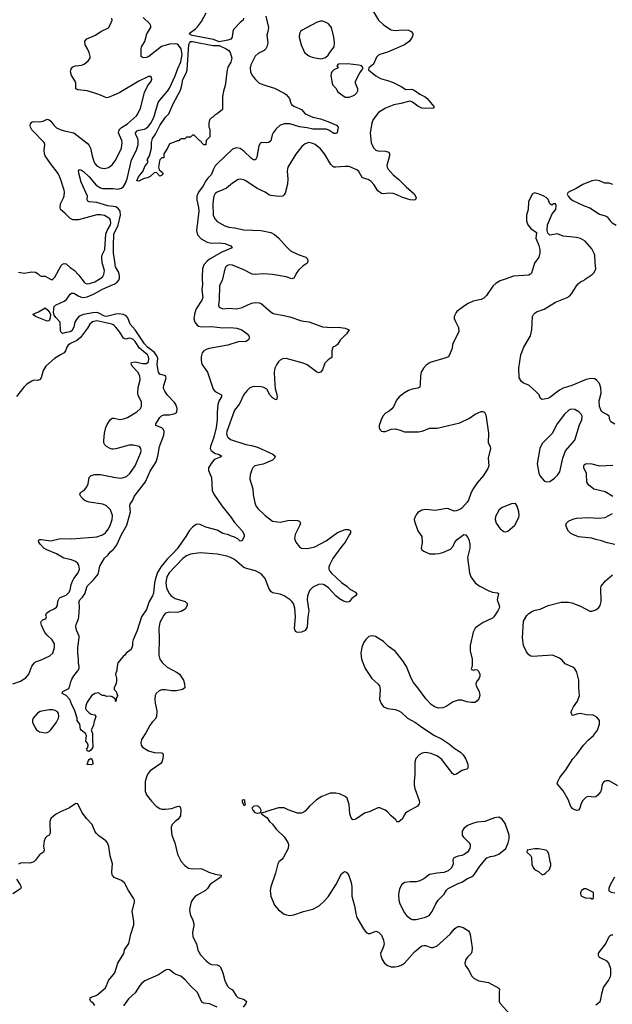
# Model space of a CAD drawing. Header units: inches. Extents: x 1771504 to 1971212, y 471788 to 643615.
# Tile 262 of 587: x 1829023 to 1835224, y 592420 to 602713. Entities that reach past the tile are written whole.
import ezdxf

# ---------------------------------------------------------------- set-up
doc = ezdxf.new("R2010")
doc.units = ezdxf.units.IN
doc.header["$MEASUREMENT"] = 0
for name, color, linetype in [('B8529', 7, 'Continuous'), ('B8539', 7, 'Continuous'), ('B8620', 7, 'Continuous'), ('B8630', 7, 'Continuous')]:
    doc.layers.add(name, color=color, linetype=linetype)

msp = doc.modelspace()

# ---------------------------------------------------------------- linework, layer by layer
at = {"layer": 'B8529', "color": 5}
for points, elevation in [([(1829346, 600000), (1829350, 599997), (1829370, 599999), (1829371, 600000)], 480), ([(1829674, 600000), (1829697, 599970), (1829710, 599959), (1829730, 599952), (1829754, 599954), (1829810, 599973), (1829856, 600000)], 480), ([(1830000, 599629), (1829930, 599612), (1829910, 599614), (1829850, 599646), (1829830, 599651), (1829790, 599649), (1829690, 599632), (1829647, 599613), (1829624, 599590), (1829601, 599550), (1829590, 599499), (1829570, 599459), (1829551, 599449), (1829510, 599445), (1829470, 599433), (1829455, 599450), (1829450, 599469), (1829445, 599550), (1829400, 599600), (1829384, 599624), (1829378, 599650), (1829379, 599690), (1829385, 599715), (1829397, 599730), (1829490, 599770), (1829512, 599788), (1829550, 599844), (1829565, 599855), (1829590, 599856), (1829643, 599823), (1829670, 599813), (1829690, 599809), (1829730, 599815), (1829796, 599844), (1829890, 599897), (1830000, 599944)], 460), ([(1830000, 599523), (1829989, 599529), (1829830, 599564), (1829786, 599554), (1829757, 599530), (1829733, 599487), (1829659, 599390), (1829620, 599360), (1829555, 599330), (1829530, 599312), (1829515, 599290), (1829503, 599250), (1829490, 599231), (1829450, 599211), (1829387, 599170), (1829296, 599090), (1829270, 599045), (1829249, 598970), (1829231, 598949), (1829210, 598943), (1829170, 598944), (1829150, 598936), (1829098, 598902), (1829067, 598873), (1828990, 598774)], 480), ([(1830000, 598225), (1829990, 598225), (1829970, 598230), (1829933, 598250), (1829915, 598270), (1829905, 598290), (1829903, 598310), (1829910, 598390), (1829925, 598450), (1829939, 598481), (1829970, 598531), (1829992, 598548), (1830000, 598548)], 480), ([(1828950, 595771), (1829030, 595798), (1829088, 595832), (1829118, 595870), (1829150, 595954), (1829173, 595987), (1829190, 596000), (1829241, 596019), (1829337, 596063), (1829370, 596091), (1829387, 596150), (1829386, 596190), (1829363, 596230), (1829310, 596278), (1829288, 596308), (1829250, 596383), (1829246, 596410), (1829250, 596426), (1829270, 596443), (1829298, 596450), (1829303, 596470), (1829298, 596490), (1829304, 596510), (1829332, 596530), (1829385, 596555), (1829407, 596573), (1829418, 596590), (1829424, 596636), (1829437, 596663), (1829448, 596672), (1829510, 596699), (1829536, 596724), (1829550, 596750), (1829562, 596810), (1829575, 596845), (1829589, 596871), (1829636, 596930), (1829648, 596970), (1829642, 597010), (1829630, 597030), (1829608, 597048), (1829567, 597067), (1829485, 597085), (1829410, 597128), (1829306, 597170), (1829277, 597190), (1829236, 597230), (1829224, 597250), (1829219, 597270), (1829230, 597278), (1829250, 597280), (1829350, 597264), (1829450, 597290), (1829570, 597285), (1829830, 597308), (1829890, 597328), (1829920, 597350), (1829950, 597388), (1829970, 597425), (1829991, 597490), (1829993, 597530), (1829974, 597590), (1829932, 597632), (1829893, 597650), (1829750, 597668), (1829710, 597684), (1829690, 597699), (1829664, 597730), (1829654, 597750), (1829661, 597770), (1829700, 597800), (1829726, 597830), (1829739, 597861), (1829751, 597929), (1829770, 597950), (1829810, 597959), (1829870, 597960), (1829990, 597933), (1830000, 597932)], 480), ([(1830000, 595628), (1829990, 595635), (1829970, 595642), (1829930, 595638), (1829910, 595648), (1829890, 595648), (1829870, 595658), (1829850, 595675), (1829810, 595669), (1829775, 595645), (1829730, 595578), (1829717, 595543), (1829711, 595511), (1829718, 595498), (1829750, 595467), (1829770, 595455), (1829810, 595445), (1829819, 595430), (1829802, 595378), (1829793, 595327), (1829772, 595290), (1829785, 595250), (1829784, 595170), (1829790, 595130), (1829787, 595110), (1829770, 595079), (1829750, 595062), (1829730, 595069), (1829727, 595090), (1829736, 595104), (1829741, 595130), (1829734, 595150), (1829714, 595170), (1829721, 595230), (1829712, 595252), (1829666, 595286), (1829658, 595298), (1829653, 595350), (1829626, 595386), (1829625, 595410), (1829598, 595498), (1829570, 595550), (1829547, 595607), (1829508, 595648), (1829468, 595670), (1829475, 595690), (1829537, 595723), (1829549, 595750), (1829557, 595790), (1829570, 595821), (1829590, 595855), (1829633, 595907), (1829645, 595930), (1829647, 595950), (1829637, 595990), (1829640, 596030), (1829633, 596090), (1829633, 596150), (1829646, 596250), (1829644, 596270), (1829618, 596330), (1829612, 596370), (1829614, 596390), (1829640, 596450), (1829643, 596470), (1829650, 596570), (1829644, 596630), (1829652, 596650), (1829682, 596678), (1829705, 596710), (1829730, 596790), (1829799, 596861), (1829843, 596917), (1829853, 596947), (1829861, 596999), (1829910, 597085), (1829946, 597114), (1829975, 597150), (1830000, 597174)], 460), ([(1830000, 593760), (1829992, 593770), (1829989, 593809), (1829995, 593890), (1829970, 593972), (1829957, 594070), (1829942, 594110), (1829924, 594130), (1829850, 594182), (1829823, 594210), (1829809, 594230), (1829780, 594300), (1829723, 594363), (1829673, 594430), (1829630, 594515), (1829610, 594520), (1829545, 594475), (1829450, 594434), (1829397, 594403), (1829350, 594361), (1829338, 594330), (1829337, 594310), (1829342, 594210), (1829332, 594190), (1829310, 594177), (1829290, 594156), (1829278, 594130), (1829273, 594073), (1829280, 594030), (1829273, 594010), (1829230, 593983), (1829190, 593927), (1829170, 593908), (1829130, 593896), (1829050, 593900), (1829030, 593896), (1829010, 593886)], 480), ([(1828989, 593729), (1829029, 593670), (1829037, 593650), (1829033, 593627), (1828950, 593574)], 480), ([(1829810, 592409), (1829797, 592430), (1829769, 592450), (1829756, 592470), (1829764, 592490), (1829830, 592516), (1829918, 592590), (1829932, 592612), (1829952, 592670), (1830000, 592729)], 480)]:
    msp.add_lwpolyline(points, dxfattribs=dict(at, elevation=elevation))
for points, elevation in [([(1829310, 599562), (1829189, 599610), (1829162, 599630), (1829164, 599636), (1829220, 599660), (1829290, 599700), (1829318, 599678), (1829337, 599650), (1829344, 599630), (1829343, 599597), (1829330, 599564)], 460), ([(1829330, 595500), (1829239, 595481), (1829210, 595465), (1829165, 595410), (1829158, 595390), (1829158, 595370), (1829184, 595310), (1829199, 595290), (1829230, 595270), (1829250, 595264), (1829290, 595259), (1829310, 595263), (1829330, 595272), (1829350, 595290), (1829409, 595370), (1829429, 595410), (1829434, 595434), (1829430, 595461), (1829418, 595478), (1829393, 595493), (1829370, 595499)], 480), ([(1829770, 594923), (1829728, 594928), (1829743, 594970), (1829750, 594981), (1829770, 594994), (1829786, 594970), (1829790, 594929)], 460)]:
    msp.add_lwpolyline(points, close=True, dxfattribs=dict(at, elevation=elevation))
at = {"layer": 'B8539', "color": 5}
for points, elevation in [([(1830933, 600000), (1830935, 599950), (1830930, 599890), (1830938, 599810), (1830930, 599780), (1830871, 599690), (1830855, 599650), (1830846, 599590), (1830854, 599550), (1830879, 599519), (1830895, 599510), (1830924, 599504), (1831030, 599505), (1831150, 599492), (1831230, 599497), (1831295, 599490), (1831348, 599470), (1831403, 599430), (1831421, 599410), (1831425, 599390), (1831422, 599370), (1831392, 599350), (1831310, 599344), (1831201, 599310), (1831005, 599275), (1830974, 599266), (1830950, 599250), (1830933, 599230), (1830922, 599190), (1830923, 599150), (1830930, 599113), (1830988, 599028), (1831048, 598850), (1831070, 598827), (1831134, 598790), (1831136, 598776), (1831136, 598770), (1831109, 598731), (1831096, 598690), (1831088, 598610), (1831090, 598530), (1831078, 598450), (1831055, 598350), (1831018, 598250), (1831017, 598230), (1831027, 598210), (1831039, 598199), (1831070, 598180), (1831104, 598170), (1831137, 598150), (1831121, 598139), (1831070, 598120), (1831053, 598107), (1831026, 598074), (1831000, 598030), (1831000, 598000), (1831031, 597929), (1831036, 597790), (1831053, 597753), (1831138, 597630), (1831235, 597510), (1831270, 597457), (1831351, 597370), (1831372, 597332), (1831373, 597307), (1831350, 597268), (1831330, 597262), (1831305, 597285), (1831270, 597305), (1831230, 597317), (1831209, 597329), (1831150, 597342), (1831090, 597378), (1830970, 597410), (1830910, 597436), (1830890, 597441), (1830870, 597436), (1830830, 597407), (1830795, 597370), (1830760, 597310), (1830670, 597182), (1830630, 597136), (1830566, 597074), (1830504, 596996), (1830466, 596934), (1830443, 596870), (1830433, 596827), (1830422, 596718), (1830414, 596690), (1830379, 596630), (1830351, 596549), (1830297, 596470), (1830253, 596327), (1830210, 596230), (1830204, 596204), (1830203, 596170), (1830191, 596130), (1830138, 596090), (1830125, 596070), (1830105, 596055), (1830051, 595990), (1830038, 595930), (1830038, 595910), (1830026, 595870), (1830035, 595830), (1830036, 595790), (1830030, 595766), (1830012, 595730), (1830012, 595710), (1830031, 595691), (1830041, 595670), (1830045, 595650), (1830032, 595610), (1830030, 595586), (1830026, 595590), (1830026, 595610), (1830000, 595628)], 460), ([(1830000, 599944), (1830010, 599948), (1830042, 599970), (1830059, 599990), (1830063, 600000)], 460), ([(1831144, 600000), (1831141, 599990), (1831115, 599930), (1831112, 599790), (1831103, 599730), (1831110, 599708), (1831150, 599692), (1831210, 599697), (1831290, 599692), (1831350, 599706), (1831450, 599750), (1831490, 599758), (1831530, 599755), (1831550, 599746), (1831630, 599678), (1831670, 599647), (1831690, 599637), (1831770, 599626), (1831850, 599608), (1831970, 599564), (1832050, 599556), (1832096, 599536), (1832190, 599504), (1832290, 599495), (1832358, 599498), (1832430, 599490), (1832471, 599470), (1832444, 599430), (1832377, 599363), (1832350, 599319), (1832330, 599303), (1832301, 599290), (1832290, 599250), (1832290, 599190), (1832281, 599179), (1832250, 599159), (1832216, 599124), (1832190, 599052), (1832170, 599027), (1832150, 599021), (1832130, 599031), (1832030, 599107), (1831990, 599123), (1831810, 599170), (1831773, 599167), (1831750, 599154), (1831730, 599136), (1831710, 599107), (1831694, 599070), (1831686, 599030), (1831688, 598952), (1831696, 598856), (1831711, 598809), (1831717, 598770), (1831710, 598741), (1831690, 598745), (1831670, 598759), (1831642, 598790), (1831610, 598850), (1831579, 598870), (1831550, 598877), (1831470, 598880), (1831430, 598866), (1831402, 598838), (1831370, 598794), (1831323, 598697), (1831271, 598630), (1831190, 598410), (1831187, 598387), (1831189, 598369), (1831200, 598350), (1831230, 598326), (1831390, 598272), (1831450, 598262), (1831510, 598244), (1831671, 598170), (1831695, 598150), (1831690, 598130), (1831670, 598110), (1831570, 598067), (1831484, 598050), (1831462, 598030), (1831452, 598008), (1831435, 597955), (1831432, 597910), (1831461, 597810), (1831465, 597750), (1831482, 597662), (1831494, 597630), (1831519, 597599), (1831590, 597529), (1831670, 597470), (1831750, 597459), (1831830, 597477), (1831890, 597483), (1831930, 597478), (1831951, 597470), (1831962, 597450), (1831956, 597430), (1831907, 597330), (1831898, 597290), (1831913, 597250), (1831950, 597203), (1831970, 597190), (1832030, 597184), (1832110, 597204), (1832230, 597267), (1832350, 597352), (1832430, 597384), (1832464, 597384), (1832478, 597378), (1832483, 597370), (1832483, 597350), (1832474, 597330), (1832430, 597250), (1832383, 597197), (1832300, 597080), (1832263, 597010), (1832257, 596990), (1832258, 596970), (1832268, 596950), (1832287, 596927), (1832390, 596830), (1832445, 596790), (1832479, 596759), (1832536, 596730), (1832551, 596709), (1832538, 596690), (1832497, 596663), (1832470, 596629), (1832450, 596624), (1832410, 596634), (1832370, 596658), (1832330, 596690), (1832254, 596774), (1832210, 596806), (1832190, 596812), (1832151, 596809), (1832090, 596782), (1832054, 596746), (1832033, 596687), (1832030, 596650), (1832048, 596532), (1832037, 596470), (1832030, 596363), (1832010, 596329), (1831970, 596309), (1831930, 596306), (1831910, 596317), (1831897, 596350), (1831910, 596470), (1831901, 596561), (1831887, 596610), (1831872, 596632), (1831853, 596650), (1831790, 596691), (1831750, 596707), (1831670, 596721), (1831650, 596736), (1831629, 596769), (1831592, 596872), (1831550, 596921), (1831490, 596952), (1831395, 596975), (1831370, 596985), (1831270, 597070), (1831230, 597091), (1831190, 597105), (1831090, 597125), (1830910, 597140), (1830810, 597126), (1830767, 597110), (1830730, 597079), (1830586, 596930), (1830563, 596890), (1830551, 596830), (1830561, 596770), (1830590, 596713), (1830607, 596690), (1830650, 596664), (1830755, 596630), (1830774, 596610), (1830777, 596590), (1830753, 596550), (1830713, 596527), (1830670, 596516), (1830590, 596519), (1830550, 596508), (1830530, 596490), (1830490, 596412), (1830479, 596350), (1830482, 596250), (1830479, 596070), (1830488, 596030), (1830513, 595993), (1830565, 595945), (1830670, 595890), (1830695, 595870), (1830736, 595810), (1830748, 595770), (1830751, 595730), (1830726, 595710), (1830662, 595698), (1830610, 595697), (1830550, 595708), (1830510, 595708), (1830482, 595698), (1830452, 595670), (1830442, 595650), (1830437, 595610), (1830440, 595570), (1830457, 595490), (1830455, 595425), (1830440, 595400), (1830409, 595370), (1830384, 595336), (1830343, 595257), (1830299, 595190), (1830291, 595150), (1830293, 595130), (1830307, 595110), (1830371, 595070), (1830430, 595052), (1830510, 595050), (1830522, 595042), (1830525, 595025), (1830520, 594990), (1830510, 594953), (1830501, 594939), (1830390, 594860), (1830366, 594834), (1830352, 594810), (1830337, 594750), (1830335, 594650), (1830350, 594609), (1830403, 594543), (1830450, 594493), (1830488, 594468), (1830510, 594460), (1830550, 594459), (1830612, 594468), (1830670, 594488), (1830690, 594490), (1830703, 594483), (1830708, 594450), (1830704, 594390), (1830683, 594357), (1830649, 594331), (1830619, 594301), (1830607, 594273), (1830607, 594253), (1830616, 594190), (1830646, 594110), (1830673, 593990), (1830713, 593913), (1830750, 593870), (1830790, 593845), (1830830, 593837), (1830910, 593839), (1830930, 593836), (1831002, 593802), (1831070, 593781), (1831131, 593770), (1831127, 593750), (1831032, 593688), (1831011, 593670), (1830987, 593630), (1830967, 593610), (1830880, 593560), (1830857, 593543), (1830838, 593522), (1830818, 593490), (1830802, 593430), (1830800, 593400), (1830810, 593350), (1830830, 593310), (1830844, 593264), (1830845, 593245), (1830832, 593170), (1830835, 593130), (1830844, 593104), (1830872, 593052), (1830887, 592987), (1830916, 592936), (1830974, 592874), (1831010, 592846), (1831030, 592838), (1831090, 592833), (1831110, 592824), (1831124, 592810), (1831150, 592750), (1831168, 592668), (1831196, 592610), (1831218, 592590), (1831251, 592571), (1831287, 592510), (1831306, 592490), (1831372, 592470), (1831398, 592450), (1831391, 592430), (1831361, 592390)], 480), ([(1834101, 600000), (1834050, 599982), (1834010, 599958), (1833974, 599926), (1833907, 599830), (1833879, 599801), (1833850, 599787), (1833769, 599771), (1833714, 599746), (1833677, 599723), (1833598, 599662), (1833589, 599651), (1833570, 599610), (1833570, 599590), (1833585, 599550), (1833614, 599494), (1833617, 599450), (1833554, 599330), (1833543, 599270), (1833517, 599203), (1833506, 599190), (1833483, 599177), (1833317, 599130), (1833277, 599103), (1833248, 599072), (1833225, 599030), (1833217, 598990), (1833215, 598905), (1833209, 598871), (1833190, 598860), (1833130, 598851), (1833090, 598837), (1833050, 598813), (1832994, 598770), (1832965, 598735), (1832933, 598667), (1832916, 598644), (1832890, 598621), (1832850, 598600), (1832823, 598570), (1832804, 598530), (1832785, 598470), (1832784, 598450), (1832791, 598430), (1832810, 598411), (1832827, 598407), (1832850, 598410), (1832910, 598433), (1832950, 598436), (1833004, 598424), (1833050, 598404), (1833195, 598405), (1833245, 598415), (1833310, 598443), (1833390, 598442), (1833630, 598500), (1833730, 598549), (1833790, 598590), (1833850, 598618), (1833870, 598619), (1833885, 598610), (1833901, 598581), (1833927, 598390), (1833924, 598290), (1833945, 598250), (1833950, 598230), (1833926, 598130), (1833930, 598049), (1833920, 598020), (1833876, 597950), (1833808, 597872), (1833767, 597810), (1833746, 597770), (1833718, 597690), (1833706, 597670), (1833650, 597608), (1833630, 597594), (1833590, 597578), (1833570, 597577), (1833510, 597599), (1833490, 597602), (1833370, 597584), (1833270, 597593), (1833230, 597586), (1833190, 597560), (1833170, 597536), (1833156, 597510), (1833152, 597490), (1833154, 597470), (1833188, 597370), (1833230, 597310), (1833234, 597246), (1833225, 597190), (1833230, 597172), (1833250, 597157), (1833310, 597131), (1833370, 597128), (1833410, 597133), (1833450, 597145), (1833530, 597180), (1833560, 597210), (1833575, 597250), (1833599, 597281), (1833670, 597331), (1833690, 597327), (1833710, 597303), (1833721, 597281), (1833733, 597230), (1833733, 597190), (1833710, 597090), (1833728, 596930), (1833742, 596890), (1833790, 596827), (1833830, 596794), (1833930, 596742), (1833970, 596728), (1834022, 596722), (1834034, 596714), (1834020, 596650), (1834040, 596590), (1834042, 596570), (1834027, 596533), (1833984, 596470), (1833970, 596458), (1833873, 596410), (1833810, 596371), (1833790, 596352), (1833768, 596310), (1833735, 596170), (1833736, 596116), (1833756, 596030), (1833757, 595963), (1833755, 595945), (1833748, 595930), (1833750, 595922), (1833770, 595912), (1833790, 595921), (1833810, 595916), (1833823, 595903), (1833839, 595870), (1833839, 595850), (1833831, 595830), (1833802, 595790), (1833796, 595770), (1833800, 595750), (1833830, 595690), (1833836, 595650), (1833826, 595614), (1833810, 595592), (1833790, 595577), (1833750, 595574), (1833702, 595582), (1833650, 595600), (1833610, 595601), (1833559, 595581), (1833485, 595535), (1833450, 595520), (1833410, 595516), (1833370, 595527), (1833330, 595555), (1833276, 595610), (1833190, 595730), (1833144, 595784), (1833119, 595830), (1833070, 595950), (1833032, 596010), (1832970, 596090), (1832950, 596111), (1832881, 596161), (1832830, 596213), (1832745, 596265), (1832710, 596273), (1832676, 596264), (1832645, 596235), (1832622, 596198), (1832603, 596150), (1832592, 596092), (1832600, 596030), (1832637, 595930), (1832706, 595826), (1832770, 595770), (1832788, 595748), (1832795, 595710), (1832788, 595608), (1832804, 595564), (1832830, 595531), (1832874, 595514), (1832950, 595502), (1832991, 595490), (1833014, 595474), (1833082, 595410), (1833166, 595366), (1833241, 595310), (1833362, 595230), (1833436, 595196), (1833521, 595141), (1833570, 595098), (1833635, 595055), (1833663, 595030), (1833690, 594983), (1833712, 594930), (1833712, 594888), (1833701, 594879), (1833650, 594866), (1833595, 594825), (1833570, 594819), (1833550, 594832), (1833439, 594979), (1833395, 595015), (1833330, 595042), (1833270, 595052), (1833233, 595047), (1833202, 595030), (1833169, 594991), (1833156, 594950), (1833156, 594824), (1833152, 594750), (1833152, 594710), (1833158, 594678), (1833202, 594550), (1833207, 594530), (1833203, 594517), (1833185, 594490), (1833083, 594437), (1833060, 594420), (1833041, 594390), (1833030, 594358), (1832990, 594328), (1832970, 594328), (1832958, 594350), (1832910, 594389), (1832870, 594433), (1832847, 594450), (1832790, 594474), (1832770, 594473), (1832690, 594435), (1832630, 594418), (1832550, 594364), (1832530, 594353), (1832510, 594350), (1832490, 594369), (1832477, 594410), (1832469, 594510), (1832450, 594575), (1832430, 594594), (1832370, 594621), (1832330, 594627), (1832270, 594626), (1832186, 594594), (1832130, 594557), (1832057, 594490), (1832010, 594440), (1831990, 594425), (1831970, 594418), (1831930, 594419), (1831832, 594452), (1831790, 594473), (1831730, 594473), (1831604, 594436), (1831592, 594428), (1831573, 594427), (1831558, 594422), (1831554, 594410), (1831611, 594371), (1831638, 594330), (1831670, 594305), (1831707, 594250), (1831790, 594171), (1831830, 594111), (1831836, 594090), (1831832, 594048), (1831780, 593950), (1831766, 593934), (1831734, 593910), (1831723, 593890), (1831701, 593790), (1831652, 593650), (1831644, 593610), (1831652, 593552), (1831690, 593457), (1831730, 593408), (1831790, 593364), (1831814, 593354), (1831849, 593349), (1831890, 593354), (1831994, 593390), (1832090, 593416), (1832157, 593450), (1832210, 593497), (1832250, 593543), (1832331, 593670), (1832390, 593783), (1832410, 593803), (1832430, 593807), (1832450, 593796), (1832468, 593768), (1832492, 593692), (1832497, 593650), (1832500, 593550), (1832526, 593450), (1832539, 593370), (1832550, 593328), (1832619, 593210), (1832650, 593170), (1832670, 593161), (1832690, 593161), (1832750, 593184), (1832776, 593176), (1832810, 593142), (1832831, 593090), (1832835, 593050), (1832827, 593013), (1832799, 592950), (1832801, 592930), (1832815, 592890), (1832839, 592850), (1832870, 592825), (1832910, 592811), (1832949, 592811), (1832990, 592819), (1833030, 592836), (1833050, 592851), (1833154, 592970), (1833230, 593030), (1833250, 593036), (1833270, 593036), (1833330, 593015), (1833350, 593015), (1833390, 593032), (1833527, 593153), (1833570, 593207), (1833590, 593225), (1833610, 593233), (1833630, 593233), (1833663, 593223), (1833718, 593190), (1833731, 593171), (1833735, 593150), (1833756, 593010), (1833755, 592970), (1833747, 592950), (1833707, 592913), (1833691, 592890), (1833679, 592850), (1833683, 592830), (1833719, 592779), (1833753, 592713), (1833779, 592690), (1833826, 592666), (1833927, 592647), (1834038, 592590), (1834045, 592570), (1834041, 592550), (1834041, 592450), (1834051, 592430), (1834159, 592310)], 520), ([(1835250, 598486), (1835209, 598509), (1835196, 598530), (1835189, 598570), (1835166, 598586), (1835130, 598602), (1835110, 598618), (1835090, 598670), (1835085, 598730), (1835106, 598810), (1835105, 598865), (1835089, 598910), (1835062, 598942), (1835040, 598960), (1834998, 598962), (1834950, 598953), (1834801, 598890), (1834710, 598862), (1834670, 598842), (1834570, 598763), (1834550, 598754), (1834490, 598744), (1834473, 598753), (1834458, 598790), (1834430, 598821), (1834351, 598891), (1834295, 598915), (1834272, 598932), (1834250, 598970), (1834247, 599070), (1834265, 599210), (1834298, 599290), (1834368, 599410), (1834381, 599470), (1834390, 599610), (1834398, 599630), (1834413, 599647), (1834430, 599658), (1834510, 599688), (1834630, 599759), (1834751, 599809), (1834776, 599824), (1834801, 599850), (1834848, 599930), (1834867, 599953), (1834890, 599972), (1834928, 599992), (1834940, 600000)], 520), ([(1830000, 597174), (1830013, 597187), (1830038, 597222), (1830088, 597330), (1830144, 597430), (1830184, 597570), (1830177, 597630), (1830179, 597650), (1830207, 597690), (1830221, 597730), (1830338, 597882), (1830390, 597994), (1830452, 598090), (1830470, 598150), (1830487, 598253), (1830531, 598370), (1830535, 598410), (1830528, 598428), (1830510, 598446), (1830449, 598470), (1830447, 598490), (1830490, 598555), (1830508, 598572), (1830530, 598581), (1830590, 598583), (1830645, 598595), (1830668, 598612), (1830670, 598650), (1830656, 598690), (1830644, 598710), (1830568, 598788), (1830541, 598830), (1830533, 598850), (1830529, 598870), (1830532, 598890), (1830557, 598970), (1830550, 598990), (1830490, 599009), (1830475, 599030), (1830463, 599110), (1830467, 599170), (1830459, 599199), (1830433, 599233), (1830362, 599290), (1830330, 599325), (1830232, 599472), (1830178, 599530), (1830156, 599596), (1830139, 599619), (1830110, 599633), (1830058, 599638), (1830030, 599636), (1830000, 599629)], 460), ([(1830000, 598548), (1830010, 598548), (1830070, 598533), (1830110, 598540), (1830150, 598554), (1830250, 598615), (1830286, 598650), (1830297, 598670), (1830299, 598719), (1830263, 598783), (1830258, 598810), (1830264, 598870), (1830285, 598950), (1830281, 598990), (1830258, 599030), (1830200, 599090), (1830190, 599114), (1830194, 599130), (1830230, 599138), (1830310, 599118), (1830350, 599119), (1830370, 599135), (1830375, 599170), (1830371, 599190), (1830359, 599210), (1830278, 599278), (1830230, 599348), (1830210, 599369), (1830190, 599381), (1830170, 599383), (1830130, 599373), (1830110, 599383), (1830070, 599447), (1830030, 599498), (1830010, 599518), (1830000, 599523)], 480), ([(1830000, 597932), (1830082, 597922), (1830110, 597926), (1830141, 597939), (1830175, 597970), (1830230, 598048), (1830291, 598190), (1830295, 598210), (1830292, 598230), (1830276, 598250), (1830210, 598267), (1830170, 598267), (1830030, 598226), (1830000, 598225)], 480), ([(1835230, 597730), (1835150, 597776), (1835030, 597807), (1834973, 597850), (1834957, 597877), (1834952, 597970), (1834926, 598030), (1834924, 598050), (1834930, 598061), (1834944, 598070), (1834967, 598073), (1835010, 598069), (1835090, 598048), (1835230, 598056)], 520), ([(1835250, 597228), (1835170, 597246), (1835110, 597267), (1835050, 597280), (1835010, 597294), (1834870, 597307), (1834809, 597330), (1834790, 597341), (1834765, 597365), (1834750, 597390), (1834738, 597430), (1834745, 597450), (1834764, 597470), (1834810, 597492), (1834850, 597504), (1834970, 597509), (1835083, 597503), (1835150, 597510), (1835227, 597550)], 520), ([(1835283, 594703), (1835190, 594756), (1835163, 594757), (1835150, 594754), (1835130, 594742), (1835115, 594710), (1835111, 594670), (1835100, 594640), (1835073, 594607), (1835050, 594589), (1835030, 594587), (1834974, 594594), (1834950, 594587), (1834913, 594547), (1834894, 594510), (1834884, 594470), (1834871, 594450), (1834850, 594447), (1834810, 594465), (1834790, 594489), (1834761, 594561), (1834711, 594651), (1834650, 594722), (1834647, 594730), (1834652, 594750), (1834674, 594790), (1834737, 594870), (1834810, 594986), (1834850, 595030), (1834922, 595130), (1834975, 595185), (1835027, 595230), (1835070, 595287), (1835091, 595350), (1835090, 595388), (1835061, 595421), (1835023, 595443), (1834950, 595445), (1834890, 595462), (1834862, 595458), (1834810, 595439), (1834804, 595444), (1834793, 595470), (1834796, 595490), (1834816, 595530), (1834860, 595590), (1834880, 595650), (1834872, 595732), (1834872, 595810), (1834853, 595893), (1834830, 595927), (1834810, 595945), (1834730, 595981), (1834698, 596018), (1834670, 596039), (1834598, 596070), (1834390, 596055), (1834370, 596060), (1834350, 596073), (1834326, 596106), (1834296, 596170), (1834285, 596250), (1834293, 596427), (1834330, 596485), (1834350, 596505), (1834388, 596530), (1834418, 596542), (1834470, 596551), (1834552, 596588), (1834690, 596624), (1834765, 596625), (1834799, 596619), (1834890, 596584), (1834990, 596531), (1835011, 596531), (1835050, 596543), (1835083, 596570), (1835098, 596590), (1835107, 596630), (1835102, 596770), (1835107, 596790), (1835154, 596846), (1835225, 596910)], 520), ([(1830000, 592729), (1830017, 592750), (1830051, 592850), (1830112, 592950), (1830121, 592990), (1830165, 593055), (1830186, 593154), (1830219, 593250), (1830219, 593290), (1830201, 593390), (1830224, 593490), (1830223, 593510), (1830215, 593530), (1830162, 593610), (1830121, 593690), (1830090, 593715), (1830010, 593746), (1830000, 593760)], 480), ([(1835246, 593750), (1835201, 593670), (1835186, 593630), (1835187, 593607), (1835211, 593591), (1835250, 593584)], 540), ([(1835050, 592416), (1835095, 592450), (1835105, 592475), (1835113, 592530), (1835130, 592595), (1835185, 592670), (1835204, 592710), (1835208, 592732), (1835207, 592790), (1835188, 592850), (1835170, 592873), (1835089, 592910), (1835078, 592930), (1835080, 592950), (1835088, 592970), (1835151, 593049), (1835190, 593128), (1835201, 593139), (1835210, 593146), (1835230, 593145)], 520), ([(1831091, 592391), (1831010, 592425), (1830950, 592431), (1830930, 592444), (1830885, 592545), (1830810, 592613), (1830756, 592676), (1830710, 592715), (1830650, 592734), (1830590, 592780), (1830570, 592784), (1830550, 592776), (1830475, 592730), (1830334, 592666), (1830300, 592640), (1830282, 592618), (1830230, 592539), (1830162, 592478), (1830110, 592405)], 480)]:
    msp.add_lwpolyline(points, dxfattribs=dict(at, elevation=elevation))
for points, elevation in [([(1834790, 598641), (1834770, 598631), (1834725, 598590), (1834647, 598490), (1834594, 598386), (1834490, 598283), (1834465, 598230), (1834439, 598070), (1834454, 597974), (1834470, 597941), (1834510, 597891), (1834530, 597881), (1834570, 597885), (1834620, 597920), (1834650, 597951), (1834673, 597987), (1834705, 598130), (1834735, 598205), (1834830, 598318), (1834882, 598478), (1834906, 598530), (1834908, 598568), (1834898, 598590), (1834875, 598615), (1834830, 598640)], 540), ([(1834210, 597654), (1834170, 597652), (1834070, 597615), (1834039, 597590), (1834001, 597519), (1833997, 597490), (1834008, 597450), (1834051, 597391), (1834090, 597364), (1834110, 597359), (1834130, 597367), (1834204, 597430), (1834244, 597510), (1834249, 597531), (1834245, 597570), (1834229, 597629)], 540), ([(1831370, 594558), (1831350, 594555), (1831350, 594534), (1831370, 594502), (1831378, 594502), (1831386, 594510), (1831378, 594530), (1831378, 594550)], 520), ([(1831510, 594494), (1831474, 594490), (1831452, 594470), (1831462, 594450), (1831485, 594425), (1831510, 594418), (1831530, 594422), (1831538, 594422), (1831546, 594430), (1831548, 594450), (1831538, 594470), (1831518, 594490)], 520), ([(1834035, 594375), (1833990, 594369), (1833890, 594332), (1833810, 594324), (1833770, 594315), (1833710, 594289), (1833670, 594257), (1833653, 594230), (1833654, 594190), (1833667, 594167), (1833725, 594110), (1833736, 594090), (1833738, 594070), (1833732, 594048), (1833709, 594011), (1833675, 593985), (1833650, 593975), (1833610, 593969), (1833566, 593950), (1833556, 593930), (1833559, 593890), (1833553, 593867), (1833538, 593842), (1833506, 593814), (1833461, 593799), (1833390, 593793), (1833310, 593777), (1833250, 593732), (1833210, 593712), (1833170, 593701), (1833110, 593701), (1833050, 593694), (1833018, 593670), (1832997, 593623), (1832988, 593572), (1832990, 593510), (1833001, 593470), (1833050, 593375), (1833071, 593350), (1833115, 593315), (1833130, 593308), (1833170, 593307), (1833269, 593330), (1833306, 593350), (1833340, 593390), (1833376, 593470), (1833401, 593510), (1833464, 593570), (1833490, 593614), (1833506, 593630), (1833610, 593684), (1833650, 593697), (1833710, 593737), (1833750, 593753), (1833770, 593768), (1833789, 593790), (1833837, 593863), (1833910, 593951), (1833950, 593966), (1833990, 593971), (1834038, 593990), (1834108, 594050), (1834135, 594110), (1834144, 594150), (1834143, 594190), (1834132, 594230), (1834101, 594310), (1834070, 594355)], 540), ([(1834450, 594047), (1834410, 594045), (1834334, 594030), (1834331, 594010), (1834372, 593972), (1834378, 593958), (1834383, 593883), (1834396, 593850), (1834411, 593831), (1834452, 593810), (1834490, 593774), (1834510, 593782), (1834526, 593790), (1834568, 593830), (1834582, 593870), (1834582, 593890), (1834573, 593913), (1834559, 593990), (1834550, 594014), (1834530, 594032)], 540), ([(1834950, 593629), (1834930, 593628), (1834902, 593610), (1834892, 593590), (1834892, 593570), (1834902, 593550), (1834950, 593531), (1834992, 593532), (1835010, 593522), (1835018, 593522), (1835026, 593530), (1835026, 593590)], 540)]:
    msp.add_lwpolyline(points, close=True, dxfattribs=dict(at, elevation=elevation))
at = {"layer": 'B8620', "color": 5}
for points, elevation in [([(1830000, 601922), (1829950, 601899), (1829930, 601896), (1829870, 601926), (1829830, 601940), (1829730, 601969), (1829630, 601979), (1829610, 601990), (1829610, 602050), (1829603, 602070), (1829565, 602130), (1829554, 602170), (1829562, 602198), (1829580, 602220), (1829608, 602232), (1829670, 602238), (1829699, 602250), (1829738, 602282), (1829759, 602310), (1829761, 602330), (1829749, 602370), (1829734, 602410), (1829710, 602450), (1829704, 602490), (1829727, 602513), (1829817, 602550), (1829873, 602590), (1829952, 602628), (1829975, 602665), (1829990, 602710), (1829989, 602730)], 480), ([(1829856, 600000), (1829873, 600010), (1829893, 600030), (1829905, 600050), (1829910, 600090), (1829885, 600170), (1829882, 600230), (1829886, 600254), (1829913, 600310), (1829926, 600470), (1829940, 600510), (1829973, 600570), (1829977, 600590), (1829974, 600614), (1829965, 600630), (1829946, 600646), (1829910, 600665), (1829870, 600675), (1829830, 600673), (1829639, 600621), (1829581, 600621), (1829550, 600635), (1829497, 600690), (1829451, 600730), (1829446, 600750), (1829451, 600790), (1829482, 600850), (1829489, 600871), (1829493, 600910), (1829490, 600930), (1829450, 601050), (1829426, 601106), (1829344, 601210), (1829290, 601290), (1829282, 601310), (1829278, 601350), (1829287, 601410), (1829278, 601430), (1829150, 601561), (1829136, 601590), (1829133, 601610), (1829137, 601623), (1829150, 601642), (1829170, 601650), (1829234, 601646), (1829270, 601654), (1829310, 601673), (1829330, 601668), (1829350, 601653), (1829381, 601610), (1829410, 601584), (1829446, 601566), (1829490, 601551), (1829590, 601530), (1829730, 601423), (1829750, 601398), (1829764, 601370), (1829780, 601290), (1829800, 601230), (1829809, 601210), (1829830, 601187), (1829870, 601164), (1829910, 601158), (1829951, 601169), (1829990, 601196), (1830000, 601210)], 480), ([(1830000, 600760), (1829947, 600767), (1829830, 600801), (1829749, 600809), (1829735, 600815), (1829729, 600830), (1829733, 600870), (1829666, 601014), (1829641, 601110), (1829639, 601130), (1829650, 601146), (1829670, 601139), (1829690, 601126), (1829750, 601072), (1829825, 600985), (1829870, 600954), (1829890, 600948), (1829970, 600950), (1830000, 600947)], 460), ([(1829371, 600000), (1829390, 600023), (1829456, 600144), (1829470, 600159), (1829490, 600166), (1829510, 600160), (1829550, 600122), (1829594, 600094), (1829642, 600042), (1829674, 600000)], 480), ([(1829010, 600074), (1829070, 600065), (1829150, 600078), (1829190, 600075), (1829218, 600058), (1829236, 600036), (1829250, 600031), (1829290, 600033), (1829346, 600000)], 480)]:
    msp.add_lwpolyline(points, dxfattribs=dict(at, elevation=elevation))
at = {"layer": 'B8630', "color": 5}
for points, elevation in [([(1831366, 602730), (1831363, 602710), (1831330, 602683), (1831262, 602610), (1831252, 602590), (1831246, 602530), (1831233, 602510), (1831202, 602498), (1831110, 602483), (1831050, 602505), (1830828, 602548), (1830810, 602556), (1830795, 602570), (1830862, 602618), (1830882, 602638), (1830925, 602695), (1830975, 602785)], 440), ([(1832703, 602830), (1832778, 602710), (1832830, 602659), (1832910, 602607), (1832950, 602599), (1833030, 602607), (1833090, 602603), (1833119, 602590), (1833135, 602570), (1833138, 602550), (1833130, 602530), (1833102, 602490), (1833050, 602451), (1832870, 602374), (1832791, 602350), (1832778, 602342), (1832758, 602322), (1832725, 602250), (1832675, 602210), (1832674, 602190), (1832750, 602126), (1832798, 602098), (1832870, 602078), (1832930, 602057), (1833015, 602015), (1833063, 601983), (1833126, 601986), (1833150, 601978), (1833210, 601935), (1833267, 601907), (1833287, 601890), (1833355, 601805), (1833358, 601790), (1833353, 601787), (1833270, 601784), (1833230, 601789), (1833190, 601808), (1833132, 601852), (1833110, 601860), (1833090, 601859), (1833010, 601837), (1832937, 601823), (1832850, 601788), (1832778, 601742), (1832722, 601670), (1832709, 601630), (1832690, 601530), (1832701, 601430), (1832710, 601402), (1832730, 601369), (1832750, 601350), (1832770, 601341), (1832850, 601340), (1832887, 601327), (1832893, 601310), (1832891, 601290), (1832866, 601190), (1832869, 601170), (1832878, 601150), (1832930, 601090), (1832990, 601041), (1833066, 600966), (1833150, 600892), (1833166, 600870), (1833170, 600850), (1833165, 600835), (1833153, 600827), (1833110, 600829), (1833030, 600853), (1832970, 600883), (1832930, 600896), (1832890, 600900), (1832830, 600894), (1832810, 600896), (1832770, 600924), (1832729, 600990), (1832702, 601022), (1832670, 601043), (1832630, 601052), (1832605, 601065), (1832570, 601126), (1832550, 601143), (1832470, 601178), (1832430, 601180), (1832330, 601170), (1832310, 601171), (1832298, 601178), (1832279, 601199), (1832214, 601310), (1832170, 601363), (1832113, 601410), (1832090, 601420), (1832050, 601428), (1832010, 601414), (1831974, 601386), (1831913, 601307), (1831830, 601173), (1831822, 601130), (1831828, 601050), (1831826, 600994), (1831800, 600900), (1831790, 600881), (1831776, 600870), (1831736, 600864), (1831650, 600875), (1831630, 600882), (1831590, 600912), (1831508, 600948), (1831389, 601030), (1831370, 601040), (1831330, 601047), (1831310, 601043), (1831250, 601004), (1831187, 600953), (1831150, 600933), (1831090, 600910), (1831070, 600895), (1831056, 600870), (1831050, 600850), (1831044, 600790), (1831049, 600670), (1831066, 600630), (1831090, 600605), (1831170, 600560), (1831210, 600545), (1831270, 600539), (1831370, 600517), (1831550, 600510), (1831650, 600489), (1831690, 600467), (1831732, 600432), (1831810, 600343), (1831858, 600298), (1831938, 600258), (1832016, 600230), (1832033, 600213), (1832038, 600190), (1832030, 600167), (1831985, 600135), (1831943, 600097), (1831922, 600070), (1831890, 600013), (1831870, 600005), (1831810, 600026), (1831670, 600051), (1831570, 600058), (1831490, 600051), (1831454, 600054), (1831370, 600097), (1831250, 600146), (1831214, 600150), (1831197, 600143), (1831181, 600130), (1831169, 600110), (1831144, 600000)], 480), ([(1830000, 600947), (1830050, 600943), (1830090, 600952), (1830110, 600970), (1830130, 601005), (1830147, 601050), (1830194, 601250), (1830244, 601350), (1830264, 601410), (1830264, 601450), (1830259, 601470), (1830237, 601510), (1830236, 601530), (1830251, 601550), (1830270, 601558), (1830330, 601569), (1830343, 601577), (1830370, 601599), (1830394, 601630), (1830426, 601690), (1830473, 601847), (1830488, 601872), (1830570, 601967), (1830590, 601998), (1830650, 602126), (1830678, 602202), (1830710, 602272), (1830722, 602350), (1830712, 602410), (1830686, 602446), (1830670, 602456), (1830650, 602461), (1830590, 602457), (1830508, 602432), (1830373, 602330), (1830350, 602318), (1830314, 602314), (1830295, 602330), (1830294, 602410), (1830298, 602430), (1830334, 602486), (1830353, 602567), (1830394, 602630), (1830396, 602650), (1830384, 602670), (1830316, 602736)], 460), ([(1831597, 602750), (1831625, 602630), (1831621, 602590), (1831610, 602550), (1831618, 602470), (1831610, 602429), (1831600, 602410), (1831582, 602390), (1831519, 602361), (1831487, 602333), (1831440, 602240), (1831433, 602210), (1831438, 602170), (1831457, 602130), (1831490, 602087), (1831530, 602051), (1831610, 602021), (1831690, 601999), (1831790, 601945), (1831810, 601930), (1831845, 601890), (1831855, 601850), (1831867, 601827), (1831890, 601809), (1831970, 601773), (1832010, 601730), (1832090, 601696), (1832170, 601678), (1832248, 601650), (1832339, 601610), (1832356, 601590), (1832345, 601530), (1832330, 601523), (1832310, 601525), (1832259, 601559), (1832230, 601569), (1832090, 601569), (1832030, 601584), (1831950, 601594), (1831850, 601624), (1831795, 601625), (1831748, 601612), (1831707, 601573), (1831676, 601530), (1831666, 601510), (1831650, 601446), (1831630, 601430), (1831610, 601425), (1831551, 601429), (1831540, 601420), (1831527, 601393), (1831504, 601276), (1831492, 601248), (1831470, 601248), (1831450, 601262), (1831370, 601339), (1831330, 601367), (1831290, 601374), (1831250, 601360), (1831092, 601210), (1831070, 601184), (1831050, 601150), (1831027, 601093), (1830990, 601056), (1830971, 601030), (1830942, 600978), (1830893, 600910), (1830878, 600870), (1830876, 600830), (1830893, 600750), (1830897, 600710), (1830874, 600510), (1830884, 600464), (1830921, 600421), (1830986, 600386), (1831030, 600378), (1831110, 600382), (1831170, 600374), (1831231, 600350), (1831247, 600330), (1831137, 600283), (1831010, 600210), (1830983, 600190), (1830950, 600150), (1830937, 600110), (1830932, 600030), (1830933, 600000)], 460), ([(1830000, 601210), (1830030, 601250), (1830090, 601370), (1830096, 601430), (1830093, 601450), (1830058, 601530), (1830063, 601557), (1830070, 601570), (1830090, 601587), (1830150, 601623), (1830244, 601710), (1830258, 601730), (1830286, 601790), (1830328, 601952), (1830361, 602019), (1830399, 602070), (1830406, 602090), (1830401, 602110), (1830390, 602121), (1830370, 602118), (1830270, 602071), (1830070, 601953), (1830000, 601922)], 480), ([(1835230, 600990), (1835190, 601005), (1835146, 601006), (1835088, 601030), (1835050, 601035), (1835010, 601030), (1834915, 600990), (1834847, 600950), (1834765, 600910), (1834758, 600902), (1834751, 600890), (1834761, 600870), (1834783, 600843), (1834810, 600822), (1834930, 600767), (1834990, 600745), (1835090, 600679), (1835150, 600664), (1835170, 600651), (1835201, 600610), (1835223, 600590), (1835265, 600565)], 520), ([(1834940, 600000), (1835014, 600050), (1835033, 600070), (1835052, 600110), (1835044, 600170), (1835040, 600250), (1835035, 600270), (1835010, 600318), (1834938, 600398), (1834890, 600427), (1834850, 600438), (1834710, 600449), (1834650, 600474), (1834570, 600461), (1834550, 600481), (1834541, 600510), (1834546, 600570), (1834595, 600685), (1834633, 600730), (1834637, 600770), (1834630, 600788), (1834610, 600788), (1834590, 600775), (1834570, 600789), (1834552, 600832), (1834533, 600853), (1834506, 600870), (1834459, 600890), (1834410, 600902), (1834384, 600890), (1834348, 600810), (1834344, 600730), (1834325, 600670), (1834326, 600610), (1834340, 600570), (1834370, 600531), (1834431, 600490), (1834423, 600430), (1834454, 600354), (1834466, 600310), (1834465, 600275), (1834455, 600230), (1834410, 600169), (1834378, 600062), (1834368, 600052), (1834350, 600043), (1834190, 600032), (1834101, 600000)], 520), ([(1830063, 600000), (1830067, 600010), (1830067, 600033), (1830059, 600070), (1830027, 600130), (1830021, 600150), (1830019, 600190), (1830005, 600270), (1830003, 600350), (1830009, 600470), (1830053, 600567), (1830078, 600670), (1830075, 600710), (1830057, 600737), (1830030, 600756), (1830000, 600760)], 460)]:
    msp.add_lwpolyline(points, dxfattribs=dict(at, elevation=elevation))
for points, elevation in [([(1832190, 602698), (1832170, 602698), (1832130, 602683), (1831977, 602603), (1831963, 602590), (1831952, 602570), (1831949, 602530), (1831968, 602450), (1832002, 602370), (1832050, 602337), (1832082, 602322), (1832170, 602303), (1832190, 602307), (1832223, 602317), (1832250, 602341), (1832267, 602370), (1832315, 602430), (1832318, 602470), (1832311, 602530), (1832287, 602630), (1832253, 602670), (1832230, 602685)], 480), ([(1831045, 602445), (1831110, 602445), (1831184, 602410), (1831210, 602390), (1831224, 602370), (1831244, 602310), (1831233, 602270), (1831202, 602218), (1831193, 602190), (1831174, 602026), (1831154, 601966), (1831144, 601910), (1831145, 601775), (1831090, 601728), (1831070, 601718), (1831045, 601695), (1831030, 601688), (1831010, 601666), (1831002, 601630), (1831002, 601590), (1831011, 601570), (1831011, 601490), (1830974, 601450), (1830970, 601406), (1830950, 601406), (1830926, 601430), (1830922, 601442), (1830907, 601447), (1830850, 601506), (1830830, 601506), (1830810, 601486), (1830770, 601486), (1830750, 601468), (1830713, 601467), (1830698, 601462), (1830690, 601446), (1830670, 601446), (1830632, 601428), (1830590, 601415), (1830571, 601370), (1830531, 601310), (1830531, 601269), (1830510, 601268), (1830490, 601248), (1830486, 601234), (1830474, 601170), (1830483, 601143), (1830517, 601117), (1830521, 601110), (1830516, 601090), (1830490, 601078), (1830455, 601115), (1830430, 601114), (1830390, 601074), (1830359, 601061), (1830326, 601054), (1830270, 601024), (1830250, 601030), (1830265, 601070), (1830313, 601127), (1830335, 601185), (1830358, 601210), (1830366, 601230), (1830358, 601250), (1830382, 601290), (1830401, 601370), (1830402, 601430), (1830413, 601470), (1830443, 601517), (1830490, 601608), (1830550, 601694), (1830583, 601730), (1830630, 601835), (1830704, 601976), (1830720, 602030), (1830730, 602087), (1830764, 602156), (1830775, 602190), (1830793, 602450), (1830803, 602477), (1830810, 602484), (1830830, 602487)], 440), ([(1832452, 602252), (1832354, 602250), (1832342, 602230), (1832354, 602210), (1832310, 602188), (1832290, 602168), (1832281, 602150), (1832279, 602130), (1832293, 602050), (1832301, 602030), (1832333, 601993), (1832350, 601964), (1832379, 601939), (1832430, 601904), (1832470, 601905), (1832510, 601916), (1832530, 601928), (1832549, 601950), (1832560, 601970), (1832562, 601990), (1832537, 602050), (1832537, 602070), (1832581, 602159), (1832607, 602190), (1832617, 602210), (1832598, 602230), (1832570, 602238)], 480)]:
    msp.add_lwpolyline(points, close=True, dxfattribs=dict(at, elevation=elevation))

doc.saveas('drawing.dxf')
